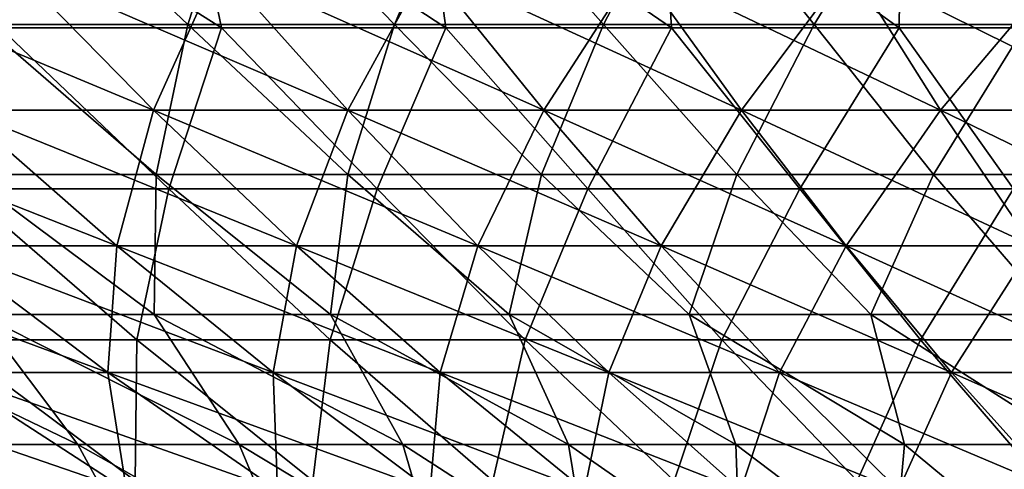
# Model space of a CAD drawing. Header units: millimetres. Extents: x -250 to 250, y -45 to 4150.
# Tile 356 of 656: x -27.17 to -15.75, y 3910.54 to 3915.76. Entities that reach past the tile are written whole.
import ezdxf

# ---------------------------------------------------------------- set-up
doc = ezdxf.new("R2010")
doc.units = ezdxf.units.MM
doc.header["$LTSCALE"] = 81.481481
for name, color, linetype in [('19', 7, 'CONTINUOUS'), ('20', 7, 'CONTINUOUS'), ('21', 7, 'CONTINUOUS'), ('22', 7, 'CONTINUOUS'), ('27', 7, 'CONTINUOUS')]:
    doc.layers.add(name, color=color, linetype=linetype)

msp = doc.modelspace()

# ---------------------------------------------------------------- linework, layer by layer
at = {"layer": '19', "color": 7, "linetype": 'CONTINUOUS'}
for points in [[(-24.832, 3915.661, -83.479), (-27.407, 3915.661, -82.669), (-27.966, 3917.642, -87.908), (-24.832, 3915.661, -83.479)], [(-25.245, 3917.642, -88.728), (-24.832, 3915.661, -83.479), (-27.966, 3917.642, -87.908), (-25.245, 3917.642, -88.728)], [(-22.232, 3915.661, -84.209), (-24.832, 3915.661, -83.479), (-25.245, 3917.642, -88.728), (-22.232, 3915.661, -84.209)], [(-22.501, 3917.642, -89.463), (-22.232, 3915.661, -84.209), (-25.245, 3917.642, -88.728), (-22.501, 3917.642, -89.463)], [(-19.612, 3915.661, -84.857), (-22.232, 3915.661, -84.209), (-22.501, 3917.642, -89.463), (-19.612, 3915.661, -84.857)], [(-19.735, 3917.642, -90.113), (-19.612, 3915.661, -84.857), (-22.501, 3917.642, -89.463), (-19.735, 3917.642, -90.113)], [(-16.972, 3915.661, -85.424), (-19.612, 3915.661, -84.857), (-19.735, 3917.642, -90.113), (-16.972, 3915.661, -85.424)], [(-16.951, 3917.642, -90.678), (-16.972, 3915.661, -85.424), (-19.735, 3917.642, -90.113), (-16.951, 3917.642, -90.678)], [(-14.316, 3915.661, -85.909), (-16.972, 3915.661, -85.424), (-16.951, 3917.642, -90.678), (-14.316, 3915.661, -85.909)], [(-14.15, 3917.642, -91.157), (-14.316, 3915.661, -85.909), (-16.951, 3917.642, -90.678), (-14.15, 3917.642, -91.157)], [(-25.446, 3913.795, -77.843), (-27.841, 3913.795, -77.019), (-27.407, 3915.661, -82.669), (-25.446, 3913.795, -77.843)], [(-24.832, 3915.661, -83.479), (-25.446, 3913.795, -77.843), (-27.407, 3915.661, -82.669), (-24.832, 3915.661, -83.479)], [(-23.027, 3913.795, -78.593), (-25.446, 3913.795, -77.843), (-24.832, 3915.661, -83.479), (-23.027, 3913.795, -78.593)], [(-22.232, 3915.661, -84.209), (-23.027, 3913.795, -78.593), (-24.832, 3915.661, -83.479), (-22.232, 3915.661, -84.209)], [(-20.585, 3913.795, -79.267), (-23.027, 3913.795, -78.593), (-22.232, 3915.661, -84.209), (-20.585, 3913.795, -79.267)], [(-19.612, 3915.661, -84.857), (-20.585, 3913.795, -79.267), (-22.232, 3915.661, -84.209), (-19.612, 3915.661, -84.857)], [(-18.124, 3913.795, -79.866), (-20.585, 3913.795, -79.267), (-19.612, 3915.661, -84.857), (-18.124, 3913.795, -79.866)], [(-16.972, 3915.661, -85.424), (-18.124, 3913.795, -79.866), (-19.612, 3915.661, -84.857), (-16.972, 3915.661, -85.424)], [(-15.645, 3913.795, -80.388), (-18.124, 3913.795, -79.866), (-16.972, 3915.661, -85.424), (-15.645, 3913.795, -80.388)], [(-14.316, 3915.661, -85.909), (-15.645, 3913.795, -80.388), (-16.972, 3915.661, -85.424), (-14.316, 3915.661, -85.909)], [(-28.03, 3912.043, -71.351), (-27.841, 3913.795, -77.019), (-25.815, 3912.043, -72.182), (-28.03, 3912.043, -71.351)], [(-27.841, 3913.795, -77.019), (-25.446, 3913.795, -77.843), (-25.815, 3912.043, -72.182), (-27.841, 3913.795, -77.019)], [(-25.815, 3912.043, -72.182), (-25.446, 3913.795, -77.843), (-23.574, 3912.043, -72.944), (-25.815, 3912.043, -72.182)], [(-25.446, 3913.795, -77.843), (-23.027, 3913.795, -78.593), (-23.574, 3912.043, -72.944), (-25.446, 3913.795, -77.843)], [(-23.574, 3912.043, -72.944), (-23.027, 3913.795, -78.593), (-21.311, 3912.043, -73.637), (-23.574, 3912.043, -72.944)], [(-23.027, 3913.795, -78.593), (-20.585, 3913.795, -79.267), (-21.311, 3912.043, -73.637), (-23.027, 3913.795, -78.593)], [(-21.311, 3912.043, -73.637), (-20.585, 3913.795, -79.267), (-19.028, 3912.043, -74.26), (-21.311, 3912.043, -73.637)], [(-20.585, 3913.795, -79.267), (-18.124, 3913.795, -79.866), (-19.028, 3912.043, -74.26), (-20.585, 3913.795, -79.267)], [(-19.028, 3912.043, -74.26), (-18.124, 3913.795, -79.866), (-16.726, 3912.043, -74.812), (-19.028, 3912.043, -74.26)], [(-18.124, 3913.795, -79.866), (-15.645, 3913.795, -80.388), (-16.726, 3912.043, -74.812), (-18.124, 3913.795, -79.866)], [(-16.726, 3912.043, -74.812), (-15.645, 3913.795, -80.388), (-14.409, 3912.043, -75.293), (-16.726, 3912.043, -74.812)], [(-28.03, 3912.043, -71.351), (-25.815, 3912.043, -72.182), (-25.835, 3910.408, -66.545), (-28.03, 3912.043, -71.351)], [(-27.873, 3910.408, -65.718), (-28.03, 3912.043, -71.351), (-25.835, 3910.408, -66.545), (-27.873, 3910.408, -65.718)], [(-25.835, 3910.408, -66.545), (-25.815, 3912.043, -72.182), (-23.773, 3910.408, -67.31), (-25.835, 3910.408, -66.545)], [(-25.815, 3912.043, -72.182), (-23.574, 3912.043, -72.944), (-23.773, 3910.408, -67.31), (-25.815, 3912.043, -72.182)], [(-23.773, 3910.408, -67.31), (-23.574, 3912.043, -72.944), (-21.688, 3910.408, -68.01), (-23.773, 3910.408, -67.31)], [(-23.574, 3912.043, -72.944), (-21.311, 3912.043, -73.637), (-21.688, 3910.408, -68.01), (-23.574, 3912.043, -72.944)], [(-21.688, 3910.408, -68.01), (-21.311, 3912.043, -73.637), (-19.582, 3910.408, -68.646), (-21.688, 3910.408, -68.01)], [(-21.311, 3912.043, -73.637), (-19.028, 3912.043, -74.26), (-19.582, 3910.408, -68.646), (-21.311, 3912.043, -73.637)], [(-19.582, 3910.408, -68.646), (-19.028, 3912.043, -74.26), (-17.458, 3910.408, -69.216), (-19.582, 3910.408, -68.646)], [(-19.028, 3912.043, -74.26), (-16.726, 3912.043, -74.812), (-17.458, 3910.408, -69.216), (-19.028, 3912.043, -74.26)], [(-17.458, 3910.408, -69.216), (-16.726, 3912.043, -74.812), (-15.318, 3910.408, -69.721), (-17.458, 3910.408, -69.216)], [(-16.726, 3912.043, -74.812), (-14.409, 3912.043, -75.293), (-15.318, 3910.408, -69.721), (-16.726, 3912.043, -74.812)]]:
    msp.add_3dface(points, dxfattribs=at)
at = {"layer": '20', "color": 7, "linetype": 'CONTINUOUS'}
for points in [[(-25.245, 3917.642, 88.728), (-27.966, 3917.642, 87.908), (-24.832, 3915.661, 83.479), (-25.245, 3917.642, 88.728)], [(-24.832, 3915.661, 83.479), (-27.966, 3917.642, 87.908), (-27.407, 3915.661, 82.669), (-24.832, 3915.661, 83.479)], [(-22.501, 3917.642, 89.463), (-25.245, 3917.642, 88.728), (-22.232, 3915.661, 84.209), (-22.501, 3917.642, 89.463)], [(-22.232, 3915.661, 84.209), (-25.245, 3917.642, 88.728), (-24.832, 3915.661, 83.479), (-22.232, 3915.661, 84.209)], [(-19.735, 3917.642, 90.113), (-22.501, 3917.642, 89.463), (-19.612, 3915.661, 84.857), (-19.735, 3917.642, 90.113)], [(-19.612, 3915.661, 84.857), (-22.501, 3917.642, 89.463), (-22.232, 3915.661, 84.209), (-19.612, 3915.661, 84.857)], [(-16.951, 3917.642, 90.678), (-19.735, 3917.642, 90.113), (-16.972, 3915.661, 85.424), (-16.951, 3917.642, 90.678)], [(-16.972, 3915.661, 85.424), (-19.735, 3917.642, 90.113), (-19.612, 3915.661, 84.857), (-16.972, 3915.661, 85.424)], [(-14.316, 3915.661, 85.909), (-16.951, 3917.642, 90.678), (-16.972, 3915.661, 85.424), (-14.316, 3915.661, 85.909)], [(-14.15, 3917.642, 91.157), (-16.951, 3917.642, 90.678), (-14.316, 3915.661, 85.909), (-14.15, 3917.642, 91.157)], [(-25.446, 3913.795, 77.843), (-27.407, 3915.661, 82.669), (-27.841, 3913.795, 77.019), (-25.446, 3913.795, 77.843)], [(-24.832, 3915.661, 83.479), (-27.407, 3915.661, 82.669), (-25.446, 3913.795, 77.843), (-24.832, 3915.661, 83.479)], [(-23.027, 3913.795, 78.593), (-24.832, 3915.661, 83.479), (-25.446, 3913.795, 77.843), (-23.027, 3913.795, 78.593)], [(-22.232, 3915.661, 84.209), (-24.832, 3915.661, 83.479), (-23.027, 3913.795, 78.593), (-22.232, 3915.661, 84.209)], [(-20.585, 3913.795, 79.267), (-22.232, 3915.661, 84.209), (-23.027, 3913.795, 78.593), (-20.585, 3913.795, 79.267)], [(-19.612, 3915.661, 84.857), (-22.232, 3915.661, 84.209), (-20.585, 3913.795, 79.267), (-19.612, 3915.661, 84.857)], [(-18.124, 3913.795, 79.866), (-19.612, 3915.661, 84.857), (-20.585, 3913.795, 79.267), (-18.124, 3913.795, 79.866)], [(-16.972, 3915.661, 85.424), (-19.612, 3915.661, 84.857), (-18.124, 3913.795, 79.866), (-16.972, 3915.661, 85.424)], [(-15.645, 3913.795, 80.388), (-16.972, 3915.661, 85.424), (-18.124, 3913.795, 79.866), (-15.645, 3913.795, 80.388)], [(-14.316, 3915.661, 85.909), (-16.972, 3915.661, 85.424), (-15.645, 3913.795, 80.388), (-14.316, 3915.661, 85.909)], [(-27.841, 3913.795, 77.019), (-28.03, 3912.043, 71.351), (-25.815, 3912.043, 72.182), (-27.841, 3913.795, 77.019)], [(-25.446, 3913.795, 77.843), (-27.841, 3913.795, 77.019), (-25.815, 3912.043, 72.182), (-25.446, 3913.795, 77.843)], [(-25.446, 3913.795, 77.843), (-25.815, 3912.043, 72.182), (-23.574, 3912.043, 72.944), (-25.446, 3913.795, 77.843)], [(-23.027, 3913.795, 78.593), (-25.446, 3913.795, 77.843), (-23.574, 3912.043, 72.944), (-23.027, 3913.795, 78.593)], [(-23.027, 3913.795, 78.593), (-23.574, 3912.043, 72.944), (-21.311, 3912.043, 73.637), (-23.027, 3913.795, 78.593)], [(-20.585, 3913.795, 79.267), (-23.027, 3913.795, 78.593), (-21.311, 3912.043, 73.637), (-20.585, 3913.795, 79.267)], [(-20.585, 3913.795, 79.267), (-21.311, 3912.043, 73.637), (-19.028, 3912.043, 74.26), (-20.585, 3913.795, 79.267)], [(-18.124, 3913.795, 79.866), (-20.585, 3913.795, 79.267), (-19.028, 3912.043, 74.26), (-18.124, 3913.795, 79.866)], [(-18.124, 3913.795, 79.866), (-19.028, 3912.043, 74.26), (-16.726, 3912.043, 74.812), (-18.124, 3913.795, 79.866)], [(-15.645, 3913.795, 80.388), (-18.124, 3913.795, 79.866), (-16.726, 3912.043, 74.812), (-15.645, 3913.795, 80.388)], [(-15.645, 3913.795, 80.388), (-16.726, 3912.043, 74.812), (-14.409, 3912.043, 75.293), (-15.645, 3913.795, 80.388)], [(-27.873, 3910.408, 65.718), (-25.835, 3910.408, 66.545), (-28.03, 3912.043, 71.351), (-27.873, 3910.408, 65.718)], [(-28.03, 3912.043, 71.351), (-25.835, 3910.408, 66.545), (-25.815, 3912.043, 72.182), (-28.03, 3912.043, 71.351)], [(-25.835, 3910.408, 66.545), (-23.773, 3910.408, 67.31), (-25.815, 3912.043, 72.182), (-25.835, 3910.408, 66.545)], [(-25.815, 3912.043, 72.182), (-23.773, 3910.408, 67.31), (-23.574, 3912.043, 72.944), (-25.815, 3912.043, 72.182)], [(-23.773, 3910.408, 67.31), (-21.688, 3910.408, 68.01), (-23.574, 3912.043, 72.944), (-23.773, 3910.408, 67.31)], [(-23.574, 3912.043, 72.944), (-21.688, 3910.408, 68.01), (-21.311, 3912.043, 73.637), (-23.574, 3912.043, 72.944)], [(-21.688, 3910.408, 68.01), (-19.582, 3910.408, 68.646), (-21.311, 3912.043, 73.637), (-21.688, 3910.408, 68.01)], [(-21.311, 3912.043, 73.637), (-19.582, 3910.408, 68.646), (-19.028, 3912.043, 74.26), (-21.311, 3912.043, 73.637)], [(-19.582, 3910.408, 68.646), (-17.458, 3910.408, 69.216), (-19.028, 3912.043, 74.26), (-19.582, 3910.408, 68.646)], [(-19.028, 3912.043, 74.26), (-17.458, 3910.408, 69.216), (-16.726, 3912.043, 74.812), (-19.028, 3912.043, 74.26)], [(-17.458, 3910.408, 69.216), (-15.318, 3910.408, 69.721), (-16.726, 3912.043, 74.812), (-17.458, 3910.408, 69.216)], [(-16.726, 3912.043, 74.812), (-15.318, 3910.408, 69.721), (-14.409, 3912.043, 75.293), (-16.726, 3912.043, 74.812)]]:
    msp.add_3dface(points, dxfattribs=at)
at = {"layer": '21', "color": 7, "linetype": 'CONTINUOUS'}
for points in [[(-25.226, 3915.698, 77.267), (-27.603, 3915.698, 76.45), (-27.176, 3917.55, 82.053), (-25.226, 3915.698, 77.267)], [(-24.62, 3917.55, 82.855), (-25.226, 3915.698, 77.267), (-27.176, 3917.55, 82.053), (-24.62, 3917.55, 82.855)], [(-22.825, 3915.698, 78.01), (-25.226, 3915.698, 77.267), (-24.62, 3917.55, 82.855), (-22.825, 3915.698, 78.01)], [(-22.04, 3917.55, 83.578), (-22.825, 3915.698, 78.01), (-24.62, 3917.55, 82.855), (-22.04, 3917.55, 83.578)], [(-20.402, 3915.698, 78.679), (-22.825, 3915.698, 78.01), (-22.04, 3917.55, 83.578), (-20.402, 3915.698, 78.679)], [(-19.44, 3917.55, 84.221), (-20.402, 3915.698, 78.679), (-22.04, 3917.55, 83.578), (-19.44, 3917.55, 84.221)], [(-17.96, 3915.698, 79.272), (-20.402, 3915.698, 78.679), (-19.44, 3917.55, 84.221), (-17.96, 3915.698, 79.272)], [(-16.821, 3917.55, 84.783), (-17.96, 3915.698, 79.272), (-19.44, 3917.55, 84.221), (-16.821, 3917.55, 84.783)], [(-15.5, 3915.698, 79.789), (-17.96, 3915.698, 79.272), (-16.821, 3917.55, 84.783), (-15.5, 3915.698, 79.789)], [(-14.185, 3917.55, 85.264), (-15.5, 3915.698, 79.789), (-16.821, 3917.55, 84.783), (-14.185, 3917.55, 85.264)], [(-27.792, 3913.96, 70.829), (-27.603, 3915.698, 76.45), (-25.593, 3913.96, 71.653), (-27.792, 3913.96, 70.829)], [(-27.603, 3915.698, 76.45), (-25.226, 3915.698, 77.267), (-25.593, 3913.96, 71.653), (-27.603, 3915.698, 76.45)], [(-25.593, 3913.96, 71.653), (-25.226, 3915.698, 77.267), (-23.369, 3913.96, 72.409), (-25.593, 3913.96, 71.653)], [(-25.226, 3915.698, 77.267), (-22.825, 3915.698, 78.01), (-23.369, 3913.96, 72.409), (-25.226, 3915.698, 77.267)], [(-23.369, 3913.96, 72.409), (-22.825, 3915.698, 78.01), (-21.123, 3913.96, 73.095), (-23.369, 3913.96, 72.409)], [(-22.825, 3915.698, 78.01), (-20.402, 3915.698, 78.679), (-21.123, 3913.96, 73.095), (-22.825, 3915.698, 78.01)], [(-21.123, 3913.96, 73.095), (-20.402, 3915.698, 78.679), (-18.857, 3913.96, 73.712), (-21.123, 3913.96, 73.095)], [(-20.402, 3915.698, 78.679), (-17.96, 3915.698, 79.272), (-18.857, 3913.96, 73.712), (-20.402, 3915.698, 78.679)], [(-18.857, 3913.96, 73.712), (-17.96, 3915.698, 79.272), (-16.573, 3913.96, 74.259), (-18.857, 3913.96, 73.712)], [(-17.96, 3915.698, 79.272), (-15.5, 3915.698, 79.789), (-16.573, 3913.96, 74.259), (-17.96, 3915.698, 79.272)], [(-16.573, 3913.96, 74.259), (-15.5, 3915.698, 79.789), (-14.273, 3913.96, 74.735), (-16.573, 3913.96, 74.259)], [(-27.792, 3913.96, 70.829), (-25.593, 3913.96, 71.653), (-25.614, 3912.337, 66.063), (-27.792, 3913.96, 70.829)], [(-27.637, 3912.337, 65.242), (-27.792, 3913.96, 70.829), (-25.614, 3912.337, 66.063), (-27.637, 3912.337, 65.242)], [(-25.614, 3912.337, 66.063), (-25.593, 3913.96, 71.653), (-23.568, 3912.337, 66.82), (-25.614, 3912.337, 66.063)], [(-25.593, 3913.96, 71.653), (-23.369, 3913.96, 72.409), (-23.568, 3912.337, 66.82), (-25.593, 3913.96, 71.653)], [(-23.568, 3912.337, 66.82), (-23.369, 3913.96, 72.409), (-21.498, 3912.337, 67.514), (-23.568, 3912.337, 66.82)], [(-23.369, 3913.96, 72.409), (-21.123, 3913.96, 73.095), (-21.498, 3912.337, 67.514), (-23.369, 3913.96, 72.409)], [(-21.498, 3912.337, 67.514), (-21.123, 3913.96, 73.095), (-19.409, 3912.337, 68.144), (-21.498, 3912.337, 67.514)], [(-21.123, 3913.96, 73.095), (-18.857, 3913.96, 73.712), (-19.409, 3912.337, 68.144), (-21.123, 3913.96, 73.095)], [(-19.409, 3912.337, 68.144), (-18.857, 3913.96, 73.712), (-17.301, 3912.337, 68.71), (-19.409, 3912.337, 68.144)], [(-18.857, 3913.96, 73.712), (-16.573, 3913.96, 74.259), (-17.301, 3912.337, 68.71), (-18.857, 3913.96, 73.712)], [(-17.301, 3912.337, 68.71), (-16.573, 3913.96, 74.259), (-15.176, 3912.337, 69.21), (-17.301, 3912.337, 68.71)], [(-16.573, 3913.96, 74.259), (-14.273, 3913.96, 74.735), (-15.176, 3912.337, 69.21), (-16.573, 3913.96, 74.259)], [(-29.633, 3912.337, 64.36), (-27.637, 3912.337, 65.242), (-26.502, 3910.83, 59.995), (-29.633, 3912.337, 64.36)], [(-28.352, 3910.83, 59.144), (-29.633, 3912.337, 64.36), (-26.502, 3910.83, 59.995), (-28.352, 3910.83, 59.144)], [(-27.637, 3912.337, 65.242), (-25.614, 3912.337, 66.063), (-24.627, 3910.83, 60.789), (-27.637, 3912.337, 65.242)], [(-26.502, 3910.83, 59.995), (-27.637, 3912.337, 65.242), (-24.627, 3910.83, 60.789), (-26.502, 3910.83, 59.995)], [(-25.614, 3912.337, 66.063), (-23.568, 3912.337, 66.82), (-22.729, 3910.83, 61.524), (-25.614, 3912.337, 66.063)], [(-24.627, 3910.83, 60.789), (-25.614, 3912.337, 66.063), (-22.729, 3910.83, 61.524), (-24.627, 3910.83, 60.789)], [(-23.568, 3912.337, 66.82), (-21.498, 3912.337, 67.514), (-20.808, 3910.83, 62.2), (-23.568, 3912.337, 66.82)], [(-22.729, 3910.83, 61.524), (-23.568, 3912.337, 66.82), (-20.808, 3910.83, 62.2), (-22.729, 3910.83, 61.524)], [(-21.498, 3912.337, 67.514), (-19.409, 3912.337, 68.144), (-18.868, 3910.83, 62.816), (-21.498, 3912.337, 67.514)], [(-20.808, 3910.83, 62.2), (-21.498, 3912.337, 67.514), (-18.868, 3910.83, 62.816), (-20.808, 3910.83, 62.2)], [(-19.409, 3912.337, 68.144), (-17.301, 3912.337, 68.71), (-16.909, 3910.83, 63.371), (-19.409, 3912.337, 68.144)], [(-18.868, 3910.83, 62.816), (-19.409, 3912.337, 68.144), (-16.909, 3910.83, 63.371), (-18.868, 3910.83, 62.816)], [(-17.301, 3912.337, 68.71), (-15.176, 3912.337, 69.21), (-14.934, 3910.83, 63.866), (-17.301, 3912.337, 68.71)], [(-16.909, 3910.83, 63.371), (-17.301, 3912.337, 68.71), (-14.934, 3910.83, 63.866), (-16.909, 3910.83, 63.371)], [(-28.352, 3910.83, 59.144), (-26.502, 3910.83, 59.995), (-25.745, 3909.44, 54.517), (-28.352, 3910.83, 59.144)], [(-27.42, 3909.44, 53.694), (-28.352, 3910.83, 59.144), (-25.745, 3909.44, 54.517), (-27.42, 3909.44, 53.694)], [(-26.502, 3910.83, 59.995), (-24.627, 3910.83, 60.789), (-24.045, 3909.44, 55.288), (-26.502, 3910.83, 59.995)], [(-25.745, 3909.44, 54.517), (-26.502, 3910.83, 59.995), (-24.045, 3909.44, 55.288), (-25.745, 3909.44, 54.517)], [(-24.627, 3910.83, 60.789), (-22.729, 3910.83, 61.524), (-22.323, 3909.44, 56.005), (-24.627, 3910.83, 60.789)], [(-24.045, 3909.44, 55.288), (-24.627, 3910.83, 60.789), (-22.323, 3909.44, 56.005), (-24.045, 3909.44, 55.288)], [(-22.729, 3910.83, 61.524), (-20.808, 3910.83, 62.2), (-20.579, 3909.44, 56.669), (-22.729, 3910.83, 61.524)], [(-22.323, 3909.44, 56.005), (-22.729, 3910.83, 61.524), (-20.579, 3909.44, 56.669), (-22.323, 3909.44, 56.005)], [(-20.808, 3910.83, 62.2), (-18.868, 3910.83, 62.816), (-18.815, 3909.44, 57.279), (-20.808, 3910.83, 62.2)], [(-20.579, 3909.44, 56.669), (-20.808, 3910.83, 62.2), (-18.815, 3909.44, 57.279), (-20.579, 3909.44, 56.669)], [(-18.868, 3910.83, 62.816), (-16.909, 3910.83, 63.371), (-17.033, 3909.44, 57.834), (-18.868, 3910.83, 62.816)], [(-18.815, 3909.44, 57.279), (-18.868, 3910.83, 62.816), (-17.033, 3909.44, 57.834), (-18.815, 3909.44, 57.279)], [(-17.033, 3909.44, 57.834), (-16.909, 3910.83, 63.371), (-15.235, 3909.44, 58.333), (-17.033, 3909.44, 57.834)], [(-16.909, 3910.83, 63.371), (-14.934, 3910.83, 63.866), (-15.235, 3909.44, 58.333), (-16.909, 3910.83, 63.371)]]:
    msp.add_3dface(points, dxfattribs=at)
at = {"layer": '22', "color": 7, "linetype": 'CONTINUOUS'}
for points in [[(-25.226, 3915.698, -77.267), (-27.176, 3917.55, -82.053), (-27.603, 3915.698, -76.45), (-25.226, 3915.698, -77.267)], [(-24.62, 3917.55, -82.855), (-27.176, 3917.55, -82.053), (-25.226, 3915.698, -77.267), (-24.62, 3917.55, -82.855)], [(-22.825, 3915.698, -78.01), (-24.62, 3917.55, -82.855), (-25.226, 3915.698, -77.267), (-22.825, 3915.698, -78.01)], [(-22.04, 3917.55, -83.578), (-24.62, 3917.55, -82.855), (-22.825, 3915.698, -78.01), (-22.04, 3917.55, -83.578)], [(-20.402, 3915.698, -78.679), (-22.04, 3917.55, -83.578), (-22.825, 3915.698, -78.01), (-20.402, 3915.698, -78.679)], [(-19.44, 3917.55, -84.221), (-22.04, 3917.55, -83.578), (-20.402, 3915.698, -78.679), (-19.44, 3917.55, -84.221)], [(-17.96, 3915.698, -79.272), (-19.44, 3917.55, -84.221), (-20.402, 3915.698, -78.679), (-17.96, 3915.698, -79.272)], [(-16.821, 3917.55, -84.783), (-19.44, 3917.55, -84.221), (-17.96, 3915.698, -79.272), (-16.821, 3917.55, -84.783)], [(-15.5, 3915.698, -79.789), (-16.821, 3917.55, -84.783), (-17.96, 3915.698, -79.272), (-15.5, 3915.698, -79.789)], [(-14.185, 3917.55, -85.264), (-16.821, 3917.55, -84.783), (-15.5, 3915.698, -79.789), (-14.185, 3917.55, -85.264)], [(-27.603, 3915.698, -76.45), (-27.792, 3913.96, -70.829), (-25.593, 3913.96, -71.653), (-27.603, 3915.698, -76.45)], [(-25.226, 3915.698, -77.267), (-27.603, 3915.698, -76.45), (-25.593, 3913.96, -71.653), (-25.226, 3915.698, -77.267)], [(-25.226, 3915.698, -77.267), (-25.593, 3913.96, -71.653), (-23.369, 3913.96, -72.409), (-25.226, 3915.698, -77.267)], [(-22.825, 3915.698, -78.01), (-25.226, 3915.698, -77.267), (-23.369, 3913.96, -72.409), (-22.825, 3915.698, -78.01)], [(-22.825, 3915.698, -78.01), (-23.369, 3913.96, -72.409), (-21.123, 3913.96, -73.095), (-22.825, 3915.698, -78.01)], [(-20.402, 3915.698, -78.679), (-22.825, 3915.698, -78.01), (-21.123, 3913.96, -73.095), (-20.402, 3915.698, -78.679)], [(-20.402, 3915.698, -78.679), (-21.123, 3913.96, -73.095), (-18.857, 3913.96, -73.712), (-20.402, 3915.698, -78.679)], [(-17.96, 3915.698, -79.272), (-20.402, 3915.698, -78.679), (-18.857, 3913.96, -73.712), (-17.96, 3915.698, -79.272)], [(-17.96, 3915.698, -79.272), (-18.857, 3913.96, -73.712), (-16.573, 3913.96, -74.259), (-17.96, 3915.698, -79.272)], [(-15.5, 3915.698, -79.789), (-17.96, 3915.698, -79.272), (-16.573, 3913.96, -74.259), (-15.5, 3915.698, -79.789)], [(-15.5, 3915.698, -79.789), (-16.573, 3913.96, -74.259), (-14.273, 3913.96, -74.735), (-15.5, 3915.698, -79.789)], [(-27.637, 3912.337, -65.242), (-25.614, 3912.337, -66.063), (-27.792, 3913.96, -70.829), (-27.637, 3912.337, -65.242)], [(-27.792, 3913.96, -70.829), (-25.614, 3912.337, -66.063), (-25.593, 3913.96, -71.653), (-27.792, 3913.96, -70.829)], [(-25.614, 3912.337, -66.063), (-23.568, 3912.337, -66.82), (-25.593, 3913.96, -71.653), (-25.614, 3912.337, -66.063)], [(-25.593, 3913.96, -71.653), (-23.568, 3912.337, -66.82), (-23.369, 3913.96, -72.409), (-25.593, 3913.96, -71.653)], [(-23.568, 3912.337, -66.82), (-21.498, 3912.337, -67.514), (-23.369, 3913.96, -72.409), (-23.568, 3912.337, -66.82)], [(-23.369, 3913.96, -72.409), (-21.498, 3912.337, -67.514), (-21.123, 3913.96, -73.095), (-23.369, 3913.96, -72.409)], [(-21.498, 3912.337, -67.514), (-19.409, 3912.337, -68.144), (-21.123, 3913.96, -73.095), (-21.498, 3912.337, -67.514)], [(-21.123, 3913.96, -73.095), (-19.409, 3912.337, -68.144), (-18.857, 3913.96, -73.712), (-21.123, 3913.96, -73.095)], [(-19.409, 3912.337, -68.144), (-17.301, 3912.337, -68.71), (-18.857, 3913.96, -73.712), (-19.409, 3912.337, -68.144)], [(-18.857, 3913.96, -73.712), (-17.301, 3912.337, -68.71), (-16.573, 3913.96, -74.259), (-18.857, 3913.96, -73.712)], [(-17.301, 3912.337, -68.71), (-15.176, 3912.337, -69.21), (-16.573, 3913.96, -74.259), (-17.301, 3912.337, -68.71)], [(-16.573, 3913.96, -74.259), (-15.176, 3912.337, -69.21), (-14.273, 3913.96, -74.735), (-16.573, 3913.96, -74.259)], [(-28.352, 3910.83, -59.144), (-26.502, 3910.83, -59.995), (-29.633, 3912.337, -64.36), (-28.352, 3910.83, -59.144)], [(-29.633, 3912.337, -64.36), (-26.502, 3910.83, -59.995), (-27.637, 3912.337, -65.242), (-29.633, 3912.337, -64.36)], [(-26.502, 3910.83, -59.995), (-24.627, 3910.83, -60.789), (-27.637, 3912.337, -65.242), (-26.502, 3910.83, -59.995)], [(-27.637, 3912.337, -65.242), (-24.627, 3910.83, -60.789), (-25.614, 3912.337, -66.063), (-27.637, 3912.337, -65.242)], [(-24.627, 3910.83, -60.789), (-22.729, 3910.83, -61.524), (-25.614, 3912.337, -66.063), (-24.627, 3910.83, -60.789)], [(-25.614, 3912.337, -66.063), (-22.729, 3910.83, -61.524), (-23.568, 3912.337, -66.82), (-25.614, 3912.337, -66.063)], [(-22.729, 3910.83, -61.524), (-20.808, 3910.83, -62.2), (-23.568, 3912.337, -66.82), (-22.729, 3910.83, -61.524)], [(-23.568, 3912.337, -66.82), (-20.808, 3910.83, -62.2), (-21.498, 3912.337, -67.514), (-23.568, 3912.337, -66.82)], [(-20.808, 3910.83, -62.2), (-18.868, 3910.83, -62.816), (-21.498, 3912.337, -67.514), (-20.808, 3910.83, -62.2)], [(-21.498, 3912.337, -67.514), (-18.868, 3910.83, -62.816), (-19.409, 3912.337, -68.144), (-21.498, 3912.337, -67.514)], [(-18.868, 3910.83, -62.816), (-16.909, 3910.83, -63.371), (-19.409, 3912.337, -68.144), (-18.868, 3910.83, -62.816)], [(-19.409, 3912.337, -68.144), (-16.909, 3910.83, -63.371), (-17.301, 3912.337, -68.71), (-19.409, 3912.337, -68.144)], [(-16.909, 3910.83, -63.371), (-14.934, 3910.83, -63.866), (-17.301, 3912.337, -68.71), (-16.909, 3910.83, -63.371)], [(-17.301, 3912.337, -68.71), (-14.934, 3910.83, -63.866), (-15.176, 3912.337, -69.21), (-17.301, 3912.337, -68.71)], [(-27.42, 3909.44, -53.694), (-25.745, 3909.44, -54.517), (-28.352, 3910.83, -59.144), (-27.42, 3909.44, -53.694)], [(-28.352, 3910.83, -59.144), (-25.745, 3909.44, -54.517), (-26.502, 3910.83, -59.995), (-28.352, 3910.83, -59.144)], [(-25.745, 3909.44, -54.517), (-24.045, 3909.44, -55.288), (-26.502, 3910.83, -59.995), (-25.745, 3909.44, -54.517)], [(-26.502, 3910.83, -59.995), (-24.045, 3909.44, -55.288), (-24.627, 3910.83, -60.789), (-26.502, 3910.83, -59.995)], [(-24.045, 3909.44, -55.288), (-22.323, 3909.44, -56.005), (-24.627, 3910.83, -60.789), (-24.045, 3909.44, -55.288)], [(-24.627, 3910.83, -60.789), (-22.323, 3909.44, -56.005), (-22.729, 3910.83, -61.524), (-24.627, 3910.83, -60.789)], [(-22.323, 3909.44, -56.005), (-20.579, 3909.44, -56.669), (-22.729, 3910.83, -61.524), (-22.323, 3909.44, -56.005)], [(-22.729, 3910.83, -61.524), (-20.579, 3909.44, -56.669), (-20.808, 3910.83, -62.2), (-22.729, 3910.83, -61.524)], [(-20.579, 3909.44, -56.669), (-18.815, 3909.44, -57.279), (-20.808, 3910.83, -62.2), (-20.579, 3909.44, -56.669)], [(-20.808, 3910.83, -62.2), (-18.815, 3909.44, -57.279), (-18.868, 3910.83, -62.816), (-20.808, 3910.83, -62.2)], [(-18.815, 3909.44, -57.279), (-17.033, 3909.44, -57.834), (-18.868, 3910.83, -62.816), (-18.815, 3909.44, -57.279)], [(-18.868, 3910.83, -62.816), (-17.033, 3909.44, -57.834), (-16.909, 3910.83, -63.371), (-18.868, 3910.83, -62.816)], [(-17.033, 3909.44, -57.834), (-15.235, 3909.44, -58.333), (-16.909, 3910.83, -63.371), (-17.033, 3909.44, -57.834)], [(-16.909, 3910.83, -63.371), (-15.235, 3909.44, -58.333), (-14.934, 3910.83, -63.866), (-16.909, 3910.83, -63.371)]]:
    msp.add_3dface(points, dxfattribs=at)
at = {"layer": '27', "color": 7, "linetype": 'CONTINUOUS'}
for points in [[(-27.847, 3914.706, 71.882), (-25.621, 3914.706, 72.706), (-29.635, 3916.385, 76.496), (-27.847, 3914.706, 71.882)], [(-29.635, 3916.385, 76.496), (-25.621, 3914.706, 72.706), (-27.265, 3916.385, 77.372), (-29.635, 3916.385, 76.496)], [(-25.621, 3914.706, -72.706), (-27.847, 3914.706, -71.882), (-27.265, 3916.385, -77.372), (-25.621, 3914.706, -72.706)], [(-24.869, 3916.385, -78.175), (-25.621, 3914.706, -72.706), (-27.265, 3916.385, -77.372), (-24.869, 3916.385, -78.175)], [(-25.621, 3914.706, 72.706), (-23.369, 3914.706, 73.46), (-27.265, 3916.385, 77.372), (-25.621, 3914.706, 72.706)], [(-27.265, 3916.385, 77.372), (-23.369, 3914.706, 73.46), (-24.869, 3916.385, 78.175), (-27.265, 3916.385, 77.372)], [(-23.369, 3914.706, -73.46), (-25.621, 3914.706, -72.706), (-24.869, 3916.385, -78.175), (-23.369, 3914.706, -73.46)], [(-22.45, 3916.385, -78.904), (-23.369, 3914.706, -73.46), (-24.869, 3916.385, -78.175), (-22.45, 3916.385, -78.904)], [(-23.369, 3914.706, 73.46), (-21.096, 3914.706, 74.145), (-24.869, 3916.385, 78.175), (-23.369, 3914.706, 73.46)], [(-24.869, 3916.385, 78.175), (-21.096, 3914.706, 74.145), (-22.45, 3916.385, 78.904), (-24.869, 3916.385, 78.175)], [(-21.096, 3914.706, -74.145), (-23.369, 3914.706, -73.46), (-22.45, 3916.385, -78.904), (-21.096, 3914.706, -74.145)], [(-20.01, 3916.385, -79.558), (-21.096, 3914.706, -74.145), (-22.45, 3916.385, -78.904), (-20.01, 3916.385, -79.558)], [(-21.096, 3914.706, 74.145), (-18.803, 3914.706, 74.76), (-22.45, 3916.385, 78.904), (-21.096, 3914.706, 74.145)], [(-22.45, 3916.385, 78.904), (-18.803, 3914.706, 74.76), (-20.01, 3916.385, 79.558), (-22.45, 3916.385, 78.904)], [(-18.803, 3914.706, -74.76), (-21.096, 3914.706, -74.145), (-20.01, 3916.385, -79.558), (-18.803, 3914.706, -74.76)], [(-17.55, 3916.385, -80.136), (-18.803, 3914.706, -74.76), (-20.01, 3916.385, -79.558), (-17.55, 3916.385, -80.136)], [(-18.803, 3914.706, 74.76), (-16.492, 3914.706, 75.303), (-20.01, 3916.385, 79.558), (-18.803, 3914.706, 74.76)], [(-20.01, 3916.385, 79.558), (-16.492, 3914.706, 75.303), (-17.55, 3916.385, 80.136), (-20.01, 3916.385, 79.558)], [(-16.492, 3914.706, -75.303), (-18.803, 3914.706, -74.76), (-17.55, 3916.385, -80.136), (-16.492, 3914.706, -75.303)], [(-15.074, 3916.385, -80.639), (-16.492, 3914.706, -75.303), (-17.55, 3916.385, -80.136), (-15.074, 3916.385, -80.639)], [(-16.492, 3914.706, 75.303), (-14.165, 3914.706, 75.775), (-17.55, 3916.385, 80.136), (-16.492, 3914.706, 75.303)], [(-17.55, 3916.385, 80.136), (-14.165, 3914.706, 75.775), (-15.074, 3916.385, 80.639), (-17.55, 3916.385, 80.136)], [(-14.165, 3914.706, -75.775), (-16.492, 3914.706, -75.303), (-15.074, 3916.385, -80.639), (-14.165, 3914.706, -75.775)], [(-28.106, 3913.132, 66.403), (-26.048, 3913.132, 67.237), (-30.048, 3914.706, 70.991), (-28.106, 3913.132, 66.403)], [(-30.048, 3914.706, 70.991), (-26.048, 3913.132, 67.237), (-27.847, 3914.706, 71.882), (-30.048, 3914.706, 70.991)], [(-26.048, 3913.132, -67.237), (-28.106, 3913.132, -66.403), (-27.847, 3914.706, -71.882), (-26.048, 3913.132, -67.237)], [(-25.621, 3914.706, -72.706), (-26.048, 3913.132, -67.237), (-27.847, 3914.706, -71.882), (-25.621, 3914.706, -72.706)], [(-26.048, 3913.132, 67.237), (-23.965, 3913.132, 68.007), (-27.847, 3914.706, 71.882), (-26.048, 3913.132, 67.237)], [(-27.847, 3914.706, 71.882), (-23.965, 3913.132, 68.007), (-25.621, 3914.706, 72.706), (-27.847, 3914.706, 71.882)], [(-23.965, 3913.132, -68.007), (-26.048, 3913.132, -67.237), (-25.621, 3914.706, -72.706), (-23.965, 3913.132, -68.007)], [(-23.369, 3914.706, -73.46), (-23.965, 3913.132, -68.007), (-25.621, 3914.706, -72.706), (-23.369, 3914.706, -73.46)], [(-23.965, 3913.132, 68.007), (-21.859, 3913.132, 68.713), (-25.621, 3914.706, 72.706), (-23.965, 3913.132, 68.007)], [(-25.621, 3914.706, 72.706), (-21.859, 3913.132, 68.713), (-23.369, 3914.706, 73.46), (-25.621, 3914.706, 72.706)], [(-21.859, 3913.132, -68.713), (-23.965, 3913.132, -68.007), (-23.369, 3914.706, -73.46), (-21.859, 3913.132, -68.713)], [(-21.096, 3914.706, -74.145), (-21.859, 3913.132, -68.713), (-23.369, 3914.706, -73.46), (-21.096, 3914.706, -74.145)], [(-21.859, 3913.132, 68.713), (-19.733, 3913.132, 69.353), (-23.369, 3914.706, 73.46), (-21.859, 3913.132, 68.713)], [(-23.369, 3914.706, 73.46), (-19.733, 3913.132, 69.353), (-21.096, 3914.706, 74.145), (-23.369, 3914.706, 73.46)], [(-19.733, 3913.132, -69.353), (-21.859, 3913.132, -68.713), (-21.096, 3914.706, -74.145), (-19.733, 3913.132, -69.353)], [(-18.803, 3914.706, -74.76), (-19.733, 3913.132, -69.353), (-21.096, 3914.706, -74.145), (-18.803, 3914.706, -74.76)], [(-19.733, 3913.132, 69.353), (-17.588, 3913.132, 69.928), (-21.096, 3914.706, 74.145), (-19.733, 3913.132, 69.353)], [(-21.096, 3914.706, 74.145), (-17.588, 3913.132, 69.928), (-18.803, 3914.706, 74.76), (-21.096, 3914.706, 74.145)], [(-17.588, 3913.132, -69.928), (-19.733, 3913.132, -69.353), (-18.803, 3914.706, -74.76), (-17.588, 3913.132, -69.928)], [(-16.492, 3914.706, -75.303), (-17.588, 3913.132, -69.928), (-18.803, 3914.706, -74.76), (-16.492, 3914.706, -75.303)], [(-17.588, 3913.132, 69.928), (-15.426, 3913.132, 70.437), (-18.803, 3914.706, 74.76), (-17.588, 3913.132, 69.928)], [(-18.803, 3914.706, 74.76), (-15.426, 3913.132, 70.437), (-16.492, 3914.706, 75.303), (-18.803, 3914.706, 74.76)], [(-15.426, 3913.132, -70.437), (-17.588, 3913.132, -69.928), (-16.492, 3914.706, -75.303), (-15.426, 3913.132, -70.437)], [(-14.165, 3914.706, -75.775), (-15.426, 3913.132, -70.437), (-16.492, 3914.706, -75.303), (-14.165, 3914.706, -75.775)], [(-15.426, 3913.132, 70.437), (-13.249, 3913.132, 70.878), (-16.492, 3914.706, 75.303), (-15.426, 3913.132, 70.437)], [(-16.492, 3914.706, 75.303), (-13.249, 3913.132, 70.878), (-14.165, 3914.706, 75.775), (-16.492, 3914.706, 75.303)], [(-28.042, 3911.663, 60.951), (-26.152, 3911.663, 61.786), (-30.137, 3913.132, 65.506), (-28.042, 3911.663, 60.951)], [(-30.137, 3913.132, 65.506), (-26.152, 3911.663, 61.786), (-28.106, 3913.132, 66.403), (-30.137, 3913.132, 65.506)], [(-26.152, 3911.663, -61.786), (-28.042, 3911.663, -60.951), (-28.106, 3913.132, -66.403), (-26.152, 3911.663, -61.786)], [(-26.048, 3913.132, -67.237), (-26.152, 3911.663, -61.786), (-28.106, 3913.132, -66.403), (-26.048, 3913.132, -67.237)], [(-26.152, 3911.663, 61.786), (-24.236, 3911.663, 62.562), (-28.106, 3913.132, 66.403), (-26.152, 3911.663, 61.786)], [(-28.106, 3913.132, 66.403), (-24.236, 3911.663, 62.562), (-26.048, 3913.132, 67.237), (-28.106, 3913.132, 66.403)], [(-24.236, 3911.663, -62.562), (-26.152, 3911.663, -61.786), (-26.048, 3913.132, -67.237), (-24.236, 3911.663, -62.562)], [(-23.965, 3913.132, -68.007), (-24.236, 3911.663, -62.562), (-26.048, 3913.132, -67.237), (-23.965, 3913.132, -68.007)], [(-24.236, 3911.663, 62.562), (-22.298, 3911.663, 63.278), (-26.048, 3913.132, 67.237), (-24.236, 3911.663, 62.562)], [(-26.048, 3913.132, 67.237), (-22.298, 3911.663, 63.278), (-23.965, 3913.132, 68.007), (-26.048, 3913.132, 67.237)], [(-22.298, 3911.663, -63.278), (-24.236, 3911.663, -62.562), (-23.965, 3913.132, -68.007), (-22.298, 3911.663, -63.278)], [(-21.859, 3913.132, -68.713), (-22.298, 3911.663, -63.278), (-23.965, 3913.132, -68.007), (-21.859, 3913.132, -68.713)], [(-22.298, 3911.663, 63.278), (-20.339, 3911.663, 63.935), (-23.965, 3913.132, 68.007), (-22.298, 3911.663, 63.278)], [(-23.965, 3913.132, 68.007), (-20.339, 3911.663, 63.935), (-21.859, 3913.132, 68.713), (-23.965, 3913.132, 68.007)], [(-20.339, 3911.663, -63.935), (-22.298, 3911.663, -63.278), (-21.859, 3913.132, -68.713), (-20.339, 3911.663, -63.935)], [(-19.733, 3913.132, -69.353), (-20.339, 3911.663, -63.935), (-21.859, 3913.132, -68.713), (-19.733, 3913.132, -69.353)], [(-20.339, 3911.663, 63.935), (-18.361, 3911.663, 64.531), (-21.859, 3913.132, 68.713), (-20.339, 3911.663, 63.935)], [(-21.859, 3913.132, 68.713), (-18.361, 3911.663, 64.531), (-19.733, 3913.132, 69.353), (-21.859, 3913.132, 68.713)], [(-18.361, 3911.663, -64.531), (-20.339, 3911.663, -63.935), (-19.733, 3913.132, -69.353), (-18.361, 3911.663, -64.531)], [(-17.588, 3913.132, -69.928), (-18.361, 3911.663, -64.531), (-19.733, 3913.132, -69.353), (-17.588, 3913.132, -69.928)], [(-18.361, 3911.663, 64.531), (-16.365, 3911.663, 65.066), (-19.733, 3913.132, 69.353), (-18.361, 3911.663, 64.531)], [(-19.733, 3913.132, 69.353), (-16.365, 3911.663, 65.066), (-17.588, 3913.132, 69.928), (-19.733, 3913.132, 69.353)], [(-16.365, 3911.663, -65.066), (-18.361, 3911.663, -64.531), (-17.588, 3913.132, -69.928), (-16.365, 3911.663, -65.066)], [(-15.426, 3913.132, -70.437), (-16.365, 3911.663, -65.066), (-17.588, 3913.132, -69.928), (-15.426, 3913.132, -70.437)], [(-16.365, 3911.663, 65.066), (-14.353, 3911.663, 65.539), (-17.588, 3913.132, 69.928), (-16.365, 3911.663, 65.066)], [(-17.588, 3913.132, 69.928), (-14.353, 3911.663, 65.539), (-15.426, 3913.132, 70.437), (-17.588, 3913.132, 69.928)], [(-14.353, 3911.663, -65.539), (-16.365, 3911.663, -65.066), (-15.426, 3913.132, -70.437), (-14.353, 3911.663, -65.539)], [(-27.657, 3910.301, 55.543), (-25.934, 3910.301, 56.369), (-29.906, 3911.663, 60.058), (-27.657, 3910.301, 55.543)], [(-29.906, 3911.663, 60.058), (-25.934, 3910.301, 56.369), (-28.042, 3911.663, 60.951), (-29.906, 3911.663, 60.058)], [(-25.934, 3910.301, -56.369), (-27.657, 3910.301, -55.543), (-28.042, 3911.663, -60.951), (-25.934, 3910.301, -56.369)], [(-26.152, 3911.663, -61.786), (-25.934, 3910.301, -56.369), (-28.042, 3911.663, -60.951), (-26.152, 3911.663, -61.786)], [(-25.934, 3910.301, 56.369), (-24.186, 3910.301, 57.141), (-28.042, 3911.663, 60.951), (-25.934, 3910.301, 56.369)], [(-28.042, 3911.663, 60.951), (-24.186, 3910.301, 57.141), (-26.152, 3911.663, 61.786), (-28.042, 3911.663, 60.951)], [(-24.186, 3910.301, -57.141), (-25.934, 3910.301, -56.369), (-26.152, 3911.663, -61.786), (-24.186, 3910.301, -57.141)], [(-24.236, 3911.663, -62.562), (-24.186, 3910.301, -57.141), (-26.152, 3911.663, -61.786), (-24.236, 3911.663, -62.562)], [(-24.186, 3910.301, 57.141), (-22.414, 3910.301, 57.858), (-26.152, 3911.663, 61.786), (-24.186, 3910.301, 57.141)], [(-26.152, 3911.663, 61.786), (-22.414, 3910.301, 57.858), (-24.236, 3911.663, 62.562), (-26.152, 3911.663, 61.786)], [(-22.414, 3910.301, -57.858), (-24.186, 3910.301, -57.141), (-24.236, 3911.663, -62.562), (-22.414, 3910.301, -57.858)], [(-22.298, 3911.663, -63.278), (-22.414, 3910.301, -57.858), (-24.236, 3911.663, -62.562), (-22.298, 3911.663, -63.278)], [(-22.414, 3910.301, 57.858), (-20.622, 3910.301, 58.521), (-24.236, 3911.663, 62.562), (-22.414, 3910.301, 57.858)], [(-24.236, 3911.663, 62.562), (-20.622, 3910.301, 58.521), (-22.298, 3911.663, 63.278), (-24.236, 3911.663, 62.562)], [(-20.622, 3910.301, -58.521), (-22.414, 3910.301, -57.858), (-22.298, 3911.663, -63.278), (-20.622, 3910.301, -58.521)], [(-20.339, 3911.663, -63.935), (-20.622, 3910.301, -58.521), (-22.298, 3911.663, -63.278), (-20.339, 3911.663, -63.935)], [(-20.622, 3910.301, 58.521), (-18.81, 3910.301, 59.128), (-22.298, 3911.663, 63.278), (-20.622, 3910.301, 58.521)], [(-22.298, 3911.663, 63.278), (-18.81, 3910.301, 59.128), (-20.339, 3911.663, 63.935), (-22.298, 3911.663, 63.278)], [(-18.81, 3910.301, -59.128), (-20.622, 3910.301, -58.521), (-20.339, 3911.663, -63.935), (-18.81, 3910.301, -59.128)], [(-18.361, 3911.663, -64.531), (-18.81, 3910.301, -59.128), (-20.339, 3911.663, -63.935), (-18.361, 3911.663, -64.531)], [(-18.81, 3910.301, 59.128), (-16.98, 3910.301, 59.68), (-20.339, 3911.663, 63.935), (-18.81, 3910.301, 59.128)], [(-20.339, 3911.663, 63.935), (-16.98, 3910.301, 59.68), (-18.361, 3911.663, 64.531), (-20.339, 3911.663, 63.935)], [(-16.98, 3910.301, -59.68), (-18.81, 3910.301, -59.128), (-18.361, 3911.663, -64.531), (-16.98, 3910.301, -59.68)], [(-16.365, 3911.663, -65.066), (-16.98, 3910.301, -59.68), (-18.361, 3911.663, -64.531), (-16.365, 3911.663, -65.066)], [(-16.98, 3910.301, 59.68), (-15.134, 3910.301, 60.174), (-18.361, 3911.663, 64.531), (-16.98, 3910.301, 59.68)], [(-18.361, 3911.663, 64.531), (-15.134, 3910.301, 60.174), (-16.365, 3911.663, 65.066), (-18.361, 3911.663, 64.531)], [(-15.134, 3910.301, -60.174), (-16.98, 3910.301, -59.68), (-16.365, 3911.663, -65.066), (-15.134, 3910.301, -60.174)], [(-14.353, 3911.663, -65.539), (-15.134, 3910.301, -60.174), (-16.365, 3911.663, -65.066), (-14.353, 3911.663, -65.539)], [(-15.134, 3910.301, 60.174), (-13.274, 3910.301, 60.612), (-16.365, 3911.663, 65.066), (-15.134, 3910.301, 60.174)], [(-16.365, 3911.663, 65.066), (-13.274, 3910.301, 60.612), (-14.353, 3911.663, 65.539), (-16.365, 3911.663, 65.066)]]:
    msp.add_3dface(points, dxfattribs=at)

doc.saveas('drawing.dxf')
